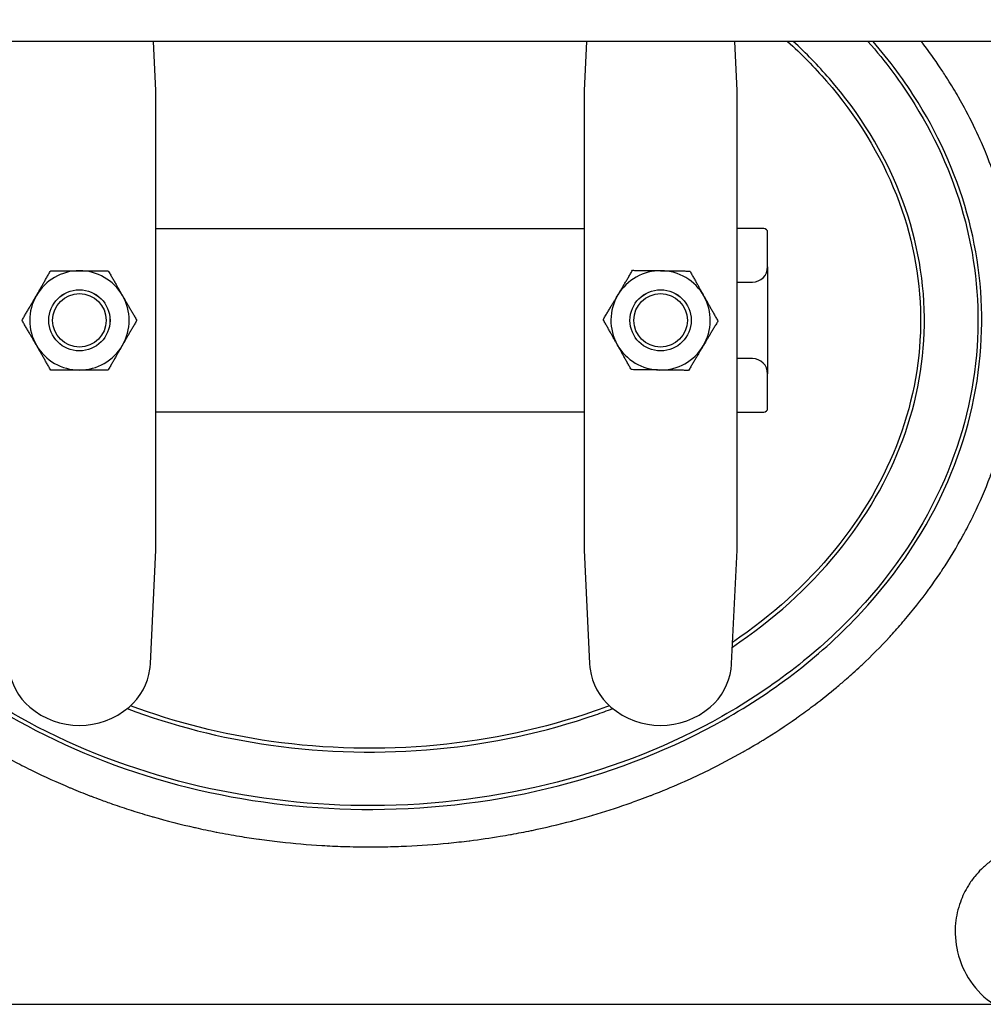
# Model space of a CAD drawing. Header units: inches. Extents: x 36 to 1719, y -84 to 1122.
# Tile 415 of 558: x 1430 to 1446, y 377 to 393. Entities that reach past the tile are written whole.
import ezdxf

# ---------------------------------------------------------------- set-up
doc = ezdxf.new("R2010")
doc.units = ezdxf.units.IN
doc.header["$LTSCALE"] = 48
doc.header["$MEASUREMENT"] = 0
doc.layers.add('Visible (ANSI)', color=7, linetype='Continuous', lineweight=30)

msp = doc.modelspace()

# ---------------------------------------------------------------- linework, layer by layer
at = {"layer": 'Visible (ANSI)'}
for p, q in [((1456.86662, 392.54889), (1391.36662, 392.54889)), ((1432.09912, 391.74781), (1432.06081, 392.54889)), ((1439.13743, 392.54887), (1439.09912, 391.74781)), ((1441.59912, 391.74781), (1441.56081, 392.54889)), ((1432.09912, 389.78743), (1432.09912, 391.74781)), ((1439.09912, 391.74781), (1439.09912, 389.78743)), ((1441.59912, 389.78743), (1441.59912, 391.74781)), ((1432.09912, 386.18535), (1432.09912, 389.78743)), ((1439.09912, 389.78743), (1439.09912, 386.18535)), ((1441.59912, 386.18535), (1441.59912, 389.78743)), ((1432.09912, 389.48639), (1439.09912, 389.48639)), ((1442.03662, 389.48639), (1441.59912, 389.48639)), ((1442.09912, 388.86139), (1442.09912, 389.42389)), ((1442.09912, 388.86139), (1442.09912, 387.11139)), ((1441.59912, 388.61139), (1441.84912, 388.61139)), ((1441.84912, 387.36139), (1441.59912, 387.36139)), ((1442.09912, 386.54889), (1442.09912, 387.11139)), ((1439.09912, 386.48639), (1432.09912, 386.48639)), ((1441.59912, 386.48639), (1442.03662, 386.48639)), ((1432.09912, 384.22498), (1432.09912, 386.18535)), ((1439.09912, 386.18535), (1439.09912, 384.22498)), ((1441.59912, 384.22498), (1441.59912, 386.18535)), ((1432.01058, 382.37372), (1432.09912, 384.22498)), ((1439.09912, 384.22498), (1439.18766, 382.37372)), ((1441.51058, 382.37372), (1441.59912, 384.22498)), ((1391.36662, 376.79889), (1456.86662, 376.79889))]:
    msp.add_line(p, q, dxfattribs=at)
for centre, radius in [((1430.84912, 387.98639), 0.50016), ((1430.84912, 387.98639), 0.5), ((1440.34912, 387.98639), 0.50016), ((1440.34912, 387.98639), 0.5), ((1430.84912, 387.98639), 0.4375), ((1440.34912, 387.98639), 0.4375)]:
    msp.add_circle(centre, radius, dxfattribs=at)
for centre, radius, start, end in [((1435.59912, 387.98639), 24.75, 351.604809, 81.292601), ((1442.03662, 389.42389), 0.0625, 0, 90), ((1430.84912, 387.98639), 0.8125, 90, 150), ((1430.84912, 387.98639), 0.8125, 30, 90), ((1440.34912, 387.98639), 0.8125, 89.252043, 149.252043), ((1440.34912, 387.98639), 0.8125, 29.252043, 89.252043), ((1441.84912, 388.86139), 0.25, 270, 0), ((1430.84912, 387.98639), 0.8125, 150, 210), ((1430.84912, 387.98639), 0.8125, 330, 30), ((1440.34912, 387.98639), 0.8125, 149.252043, 209.252043), ((1440.34912, 387.98639), 0.8125, 329.252043, 29.252043), ((1430.84912, 387.98639), 0.8125, 210, 270), ((1430.84912, 387.98639), 0.8125, 270, 330), ((1440.34912, 387.98639), 0.8125, 209.252043, 269.252043), ((1440.34912, 387.98639), 0.8125, 269.252043, 329.252043), ((1441.84912, 387.11139), 0.25, 0, 90), ((1442.03662, 386.54889), 0.0625, 270, 0), ((1430.68652, 382.42149), 1, 187.965548, 229.428759), ((1431.01172, 382.42149), 1, 310.571241, 352.034452), ((1440.18652, 382.42149), 1, 187.965548, 229.428759), ((1440.51172, 382.42149), 1, 310.571241, 352.034452), ((1430.84912, 382.61139), 1.25, 229.428759, 310.571241), ((1440.34912, 382.61139), 1.25, 229.428759, 310.571241)]:
    msp.add_arc(centre, radius, start, end, dxfattribs=at)
for points, knots in [([(1426.20843, 383.95963), (1426.23086, 383.925), (1426.25354, 383.89057), (1426.27646, 383.85634), (1426.33373, 383.7708), (1426.39273, 383.68613), (1426.4534, 383.60243), (1426.4597, 383.59374), (1426.46602, 383.58506), (1426.47236, 383.57638), (1426.53613, 383.4891), (1426.60163, 383.40299), (1426.6687, 383.3182), (1426.67568, 383.30937), (1426.68269, 383.30055), (1426.68971, 383.29174), (1426.83203, 383.11325), (1426.98134, 382.94059), (1427.13655, 382.77427), (1427.14476, 382.76548), (1427.15298, 382.7567), (1427.16122, 382.74795), (1427.23559, 382.66889), (1427.31129, 382.59128), (1427.3882, 382.51516), (1427.39677, 382.50667), (1427.40536, 382.49821), (1427.41397, 382.48976), (1427.50636, 382.39902), (1427.60045, 382.31044), (1427.69601, 382.22408), (1427.77104, 382.15626), (1427.84726, 382.08955), (1427.92459, 382.024), (1427.93318, 382.01672), (1427.94178, 382.00945), (1427.9504, 382.0022), (1427.95773, 381.99602), (1427.96508, 381.98985), (1427.97244, 381.9837), (1428.05004, 381.91877), (1428.12873, 381.85499), (1428.20842, 381.79241), (1428.21709, 381.7856), (1428.22577, 381.77881), (1428.23446, 381.77203), (1428.41972, 381.62753), (1428.61031, 381.48948), (1428.80501, 381.35829), (1428.81413, 381.35215), (1428.82326, 381.34602), (1428.83239, 381.33991), (1428.92635, 381.27703), (1429.02121, 381.21577), (1429.11687, 381.15613), (1429.12608, 381.15039), (1429.13529, 381.14466), (1429.14452, 381.13895), (1429.24231, 381.0784), (1429.3409, 381.01954), (1429.44018, 380.96239), (1429.53975, 380.90507), (1429.64033, 380.84928), (1429.74181, 380.79503), (1429.7506, 380.79034), (1429.7594, 380.78565), (1429.7682, 380.78098), (1429.86238, 380.73097), (1429.95734, 380.68229), (1430.05299, 380.63496), (1430.06158, 380.63071), (1430.07017, 380.62647), (1430.07877, 380.62224), (1430.2808, 380.52292), (1430.48591, 380.42959), (1430.69334, 380.34236), (1430.70148, 380.33893), (1430.70963, 380.33551), (1430.71778, 380.33211), (1430.7673, 380.31142), (1430.81694, 380.29107), (1430.8667, 380.27108), (1430.91827, 380.25036), (1430.96996, 380.23001), (1431.02177, 380.21003), (1431.02957, 380.20703), (1431.03737, 380.20403), (1431.04517, 380.20104), (1431.09324, 380.18262), (1431.14141, 380.16453), (1431.18967, 380.14675), (1431.25694, 380.12197), (1431.32439, 380.09781), (1431.39199, 380.07428), (1431.49191, 380.03949), (1431.59236, 380.006), (1431.69326, 379.97381), (1431.69996, 379.97167), (1431.70667, 379.96953), (1431.71338, 379.9674), (1431.8203, 379.93349), (1431.92772, 379.90105), (1432.03556, 379.87007), (1432.04173, 379.86829), (1432.0479, 379.86653), (1432.05407, 379.86476), (1432.27822, 379.80075), (1432.50412, 379.74308), (1432.73139, 379.6917), (1432.73647, 379.69055), (1432.74155, 379.6894), (1432.74664, 379.68826), (1432.85885, 379.66304), (1432.97138, 379.63935), (1433.08414, 379.6172), (1433.08871, 379.6163), (1433.09327, 379.61541), (1433.09783, 379.61451), (1433.22011, 379.59063), (1433.34267, 379.56855), (1433.4654, 379.54826), (1433.57016, 379.53095), (1433.67516, 379.51492), (1433.78035, 379.50019), (1433.78376, 379.49971), (1433.78716, 379.49924), (1433.79057, 379.49876), (1433.90113, 379.48337), (1434.01191, 379.46939), (1434.12287, 379.45685), (1434.12566, 379.45653), (1434.12844, 379.45622), (1434.13122, 379.4559), (1434.3575, 379.43046), (1434.58451, 379.41094), (1434.8119, 379.39732), (1434.8134, 379.39723), (1434.81491, 379.39714), (1434.81641, 379.39705), (1434.93011, 379.39028), (1435.0439, 379.38499), (1435.15774, 379.38118), (1435.15858, 379.38115), (1435.15943, 379.38112), (1435.16028, 379.38109), (1435.30618, 379.37623), (1435.45216, 379.3738), (1435.59812, 379.37379), (1435.68172, 379.37378), (1435.76533, 379.37457), (1435.84893, 379.37615), (1435.8494, 379.37616), (1435.84988, 379.37617), (1435.85036, 379.37618), (1435.96465, 379.37836), (1436.07893, 379.38202), (1436.19314, 379.38718), (1436.19425, 379.38723), (1436.19536, 379.38728), (1436.19647, 379.38733), (1436.42457, 379.39768), (1436.65238, 379.41397), (1436.87948, 379.43619), (1436.88186, 379.43642), (1436.88423, 379.43665), (1436.88661, 379.43689), (1436.9982, 379.44787), (1437.10961, 379.46028), (1437.22082, 379.47412), (1437.22387, 379.4745), (1437.22692, 379.47488), (1437.22996, 379.47527), (1437.39643, 379.49611), (1437.56255, 379.52018), (1437.72813, 379.54748), (1437.78493, 379.55685), (1437.84169, 379.5666), (1437.8984, 379.57674), (1437.90266, 379.5775), (1437.90692, 379.57826), (1437.91117, 379.57903), (1438.01907, 379.59842), (1438.12678, 379.61921), (1438.23425, 379.6414), (1438.23896, 379.64237), (1438.24366, 379.64335), (1438.24837, 379.64432), (1438.46604, 379.68952), (1438.68268, 379.74046), (1438.89779, 379.79713), (1438.90341, 379.79862), (1438.90904, 379.8001), (1438.91466, 379.80159), (1439.01835, 379.82907), (1439.12169, 379.85788), (1439.22461, 379.88803), (1439.23077, 379.88984), (1439.23693, 379.89165), (1439.24309, 379.89346), (1439.43114, 379.94887), (1439.61779, 380.00873), (1439.80267, 380.07303), (1439.82403, 380.08046), (1439.84539, 380.08796), (1439.86672, 380.09551), (1439.87411, 380.09813), (1439.8815, 380.10075), (1439.88888, 380.10338), (1439.92883, 380.11762), (1439.96873, 380.13207), (1440.00857, 380.14675), (1440.0665, 380.16809), (1440.1243, 380.18989), (1440.18196, 380.21215), (1440.18984, 380.21519), (1440.19772, 380.21825), (1440.2056, 380.22131), (1440.24762, 380.23764), (1440.28956, 380.25421), (1440.33143, 380.27103), (1440.48886, 380.3343), (1440.64511, 380.40104), (1440.79985, 380.47124), (1440.80824, 380.47504), (1440.81663, 380.47886), (1440.82502, 380.48269), (1440.91773, 380.52502), (1441.0099, 380.56859), (1441.10144, 380.6134), (1441.10999, 380.61758), (1441.11854, 380.62178), (1441.12709, 380.62599), (1441.32118, 380.7216), (1441.51244, 380.82276), (1441.70021, 380.92932), (1441.70922, 380.93444), (1441.71822, 380.93956), (1441.72721, 380.9447), (1441.73626, 380.94987), (1441.74531, 380.95506), (1441.75434, 380.96025), (1441.83545, 381.0069), (1441.91612, 381.0547), (1441.99626, 381.10362), (1442.00553, 381.10928), (1442.01479, 381.11495), (1442.02405, 381.12064), (1442.2087, 381.23415), (1442.3905, 381.35368), (1442.56844, 381.47899), (1442.57765, 381.48548), (1442.58685, 381.49198), (1442.59603, 381.49849), (1442.67938, 381.5576), (1442.76187, 381.61799), (1442.84341, 381.67961), (1442.85244, 381.68643), (1442.86145, 381.69327), (1442.87046, 381.70012), (1442.99097, 381.79185), (1443.10937, 381.88629), (1443.22534, 381.98332), (1443.2734, 382.02352), (1443.32105, 382.06417), (1443.36826, 382.10526), (1443.37697, 382.11284), (1443.38566, 382.12043), (1443.39434, 382.12804), (1443.4296, 382.15895), (1443.46462, 382.1901), (1443.49938, 382.2215), (1443.53891, 382.2572), (1443.5782, 382.29328), (1443.61721, 382.32974), (1443.62585, 382.3378), (1443.63447, 382.34589), (1443.64307, 382.35399), (1443.79622, 382.49817), (1443.94517, 382.64816), (1444.08901, 382.80368), (1444.09679, 382.81209), (1444.10455, 382.82052), (1444.1123, 382.82896), (1444.17961, 382.9023), (1444.24578, 382.97685), (1444.31072, 383.05257), (1444.31785, 383.06089), (1444.32497, 383.06923), (1444.33207, 383.07758), (1444.47306, 383.24325), (1444.60823, 383.41465), (1444.73593, 383.59016), (1444.7419, 383.59836), (1444.74785, 383.60657), (1444.75379, 383.61479), (1444.81139, 383.69457), (1444.86749, 383.77523), (1444.92202, 383.85669), (1444.92662, 383.86356), (1444.93122, 383.87045), (1444.9358, 383.87734), (1444.94167, 383.88616), (1444.94752, 383.895), (1444.95335, 383.90384), (1445.07515, 384.08854), (1445.19016, 384.27922), (1445.29719, 384.47508), (1445.30228, 384.48441), (1445.30736, 384.49375), (1445.31242, 384.5031), (1445.31358, 384.50523), (1445.31473, 384.50737), (1445.31588, 384.5095), (1445.36502, 384.6005), (1445.41244, 384.69259), (1445.45803, 384.78569), (1445.4624, 384.79462), (1445.46676, 384.80356), (1445.4711, 384.81251), (1445.56828, 385.01293), (1445.65699, 385.21796), (1445.73638, 385.42661), (1445.73916, 385.43393), (1445.74193, 385.44125), (1445.74469, 385.44857), (1445.78292, 385.55), (1445.81895, 385.65227), (1445.8527, 385.75526), (1445.85477, 385.76158), (1445.85683, 385.7679), (1445.85889, 385.77423), (1445.86415, 385.79043), (1445.86935, 385.80666), (1445.8745, 385.8229), (1445.93717, 386.02055), (1445.99184, 386.22214), (1446.03753, 386.42513), (1446.03849, 386.42939), (1446.03945, 386.43366), (1446.0404, 386.43792), (1446.06454, 386.54606), (1446.08617, 386.65473), (1446.10527, 386.76379), (1446.10591, 386.76745), (1446.10654, 386.77111), (1446.10718, 386.77477), (1446.13658, 386.94427), (1446.15985, 387.11473), (1446.17688, 387.28569), (1446.1771, 387.28793), (1446.17733, 387.29018), (1446.17755, 387.29243), (1446.18326, 387.35029), (1446.18825, 387.40821), (1446.19253, 387.46617), (1446.19266, 387.46784), (1446.19278, 387.46952), (1446.1929, 387.4712), (1446.20159, 387.59002), (1446.20728, 387.70901), (1446.20995, 387.828), (1446.20996, 387.8285), (1446.20997, 387.829), (1446.20998, 387.82949), (1446.21118, 387.8835), (1446.21176, 387.93751), (1446.21172, 387.9915), (1446.21172, 387.99728), (1446.21171, 388.00305), (1446.21169, 388.00883), (1446.21131, 388.12812), (1446.2079, 388.24768), (1446.20144, 388.36736), (1446.20136, 388.36882), (1446.20128, 388.37028), (1446.2012, 388.37174), (1446.19802, 388.42992), (1446.19412, 388.48813), (1446.18949, 388.54635), (1446.1893, 388.54867), (1446.18912, 388.55098), (1446.18893, 388.55329), (1446.17953, 388.67004), (1446.16718, 388.78701), (1446.15199, 388.90329), (1446.15144, 388.90745), (1446.15089, 388.91161), (1446.15034, 388.91577), (1446.14303, 388.971), (1446.13506, 389.0261), (1446.12647, 389.08104), (1446.12571, 389.08588), (1446.12495, 389.09072), (1446.12418, 389.09556), (1446.10615, 389.20929), (1446.08541, 389.32234), (1446.06203, 389.4346), (1446.06088, 389.44011), (1446.05973, 389.44562), (1446.05857, 389.45112), (1446.04735, 389.50434), (1446.03554, 389.55739), (1446.02315, 389.61024), (1446.02181, 389.61594), (1446.02047, 389.62164), (1446.01912, 389.62734), (1445.99273, 389.7387), (1445.96374, 389.84919), (1445.93227, 389.95872), (1445.93053, 389.96476), (1445.92879, 389.97079), (1445.92704, 389.97682), (1445.91203, 390.02857), (1445.89645, 390.08011), (1445.88033, 390.13141), (1445.87841, 390.13754), (1445.87647, 390.14367), (1445.87453, 390.1498), (1445.87401, 390.15144), (1445.87349, 390.15308), (1445.87297, 390.15471), (1445.82083, 390.31875), (1445.7628, 390.4814), (1445.69909, 390.64219), (1445.6964, 390.64897), (1445.6937, 390.65575), (1445.69099, 390.66253), (1445.64891, 390.76783), (1445.6044, 390.87231), (1445.55753, 390.97587), (1445.55409, 390.98345), (1445.55065, 390.99103), (1445.54719, 390.99861), (1445.47538, 391.15589), (1445.398, 391.31121), (1445.31589, 391.46327), (1445.28798, 391.51495), (1445.25953, 391.56625), (1445.23056, 391.61717), (1445.22537, 391.62629), (1445.22016, 391.63539), (1445.21494, 391.64449), (1445.16062, 391.73907), (1445.1045, 391.83228), (1445.04671, 391.92408), (1445.04103, 391.9331), (1445.03533, 391.9421), (1445.02962, 391.95109), (1444.99405, 392.00711), (1444.95785, 392.06259), (1444.92106, 392.11752), (1444.83054, 392.25268), (1444.73583, 392.38543), (1444.63728, 392.51546), (1444.63092, 392.52385), (1444.62454, 392.53223), (1444.61815, 392.5406), (1444.61603, 392.54336), (1444.61392, 392.54613), (1444.6118, 392.54889)], [0.0336355, 0.0336355, 0.0336355, 0.0336355, 0.035668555, 0.035668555, 0.035668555, 0.040749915, 0.040749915, 0.040749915, 0.041277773, 0.041277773, 0.041277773, 0.046589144, 0.046589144, 0.046589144, 0.047142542, 0.047142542, 0.047142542, 0.058359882, 0.058359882, 0.058359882, 0.058952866, 0.058952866, 0.058952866, 0.064306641, 0.064306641, 0.064306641, 0.064903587, 0.064903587, 0.064903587, 0.071313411, 0.071313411, 0.071313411, 0.076346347, 0.076346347, 0.076346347, 0.076905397, 0.076905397, 0.076905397, 0.077381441, 0.077381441, 0.077381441, 0.082403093, 0.082403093, 0.082403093, 0.082949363, 0.082949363, 0.082949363, 0.094592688, 0.094592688, 0.094592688, 0.095137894, 0.095137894, 0.095137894, 0.100745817, 0.100745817, 0.100745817, 0.101285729, 0.101285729, 0.101285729, 0.107009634, 0.107009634, 0.107009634, 0.112750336, 0.112750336, 0.112750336, 0.113247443, 0.113247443, 0.113247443, 0.118566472, 0.118566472, 0.118566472, 0.119044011, 0.119044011, 0.119044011, 0.130263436, 0.130263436, 0.130263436, 0.130703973, 0.130703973, 0.130703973, 0.133379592, 0.133379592, 0.133379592, 0.136152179, 0.136152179, 0.136152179, 0.136569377, 0.136569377, 0.136569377, 0.1391401, 0.1391401, 0.1391401, 0.14272373, 0.14272373, 0.14272373, 0.148020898, 0.148020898, 0.148020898, 0.148372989, 0.148372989, 0.148372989, 0.153982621, 0.153982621, 0.153982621, 0.154303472, 0.154303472, 0.154303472, 0.165957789, 0.165957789, 0.165957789, 0.166218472, 0.166218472, 0.166218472, 0.171971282, 0.171971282, 0.171971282, 0.172204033, 0.172204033, 0.172204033, 0.178441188, 0.178441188, 0.178441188, 0.183764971, 0.183764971, 0.183764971, 0.183937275, 0.183937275, 0.183937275, 0.189531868, 0.189531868, 0.189531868, 0.189672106, 0.189672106, 0.189672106, 0.201079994, 0.201079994, 0.201079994, 0.201155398, 0.201155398, 0.201155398, 0.20685941, 0.20685941, 0.20685941, 0.206901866, 0.206901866, 0.206901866, 0.214212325, 0.214212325, 0.214212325, 0.218399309, 0.218399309, 0.218399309, 0.218423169, 0.218423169, 0.218423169, 0.224147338, 0.224147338, 0.224147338, 0.224203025, 0.224203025, 0.224203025, 0.235635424, 0.235635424, 0.235635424, 0.235755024, 0.235755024, 0.235755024, 0.241373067, 0.241373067, 0.241373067, 0.241527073, 0.241527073, 0.241527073, 0.249937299, 0.249937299, 0.249937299, 0.252822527, 0.252822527, 0.252822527, 0.253039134, 0.253039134, 0.253039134, 0.258528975, 0.258528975, 0.258528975, 0.258769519, 0.258769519, 0.258769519, 0.269891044, 0.269891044, 0.269891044, 0.270181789, 0.270181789, 0.270181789, 0.275545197, 0.275545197, 0.275545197, 0.275866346, 0.275866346, 0.275866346, 0.285671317, 0.285671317, 0.285671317, 0.286804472, 0.286804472, 0.286804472, 0.287196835, 0.287196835, 0.287196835, 0.289319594, 0.289319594, 0.289319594, 0.292406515, 0.292406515, 0.292406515, 0.292828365, 0.292828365, 0.292828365, 0.295079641, 0.295079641, 0.295079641, 0.303546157, 0.303546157, 0.303546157, 0.304005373, 0.304005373, 0.304005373, 0.309083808, 0.309083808, 0.309083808, 0.309558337, 0.309558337, 0.309558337, 0.320339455, 0.320339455, 0.320339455, 0.320856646, 0.320856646, 0.320856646, 0.321377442, 0.321377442, 0.321377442, 0.326051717, 0.326051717, 0.326051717, 0.326592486, 0.326592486, 0.326592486, 0.337379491, 0.337379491, 0.337379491, 0.337937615, 0.337937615, 0.337937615, 0.343001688, 0.343001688, 0.343001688, 0.343562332, 0.343562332, 0.343562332, 0.351066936, 0.351066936, 0.351066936, 0.354176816, 0.354176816, 0.354176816, 0.354750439, 0.354750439, 0.354750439, 0.357081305, 0.357081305, 0.357081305, 0.359732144, 0.359732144, 0.359732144, 0.360318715, 0.360318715, 0.360318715, 0.37075509, 0.37075509, 0.37075509, 0.371319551, 0.371319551, 0.371319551, 0.376221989, 0.376221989, 0.376221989, 0.376760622, 0.376760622, 0.376760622, 0.387449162, 0.387449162, 0.387449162, 0.387948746, 0.387948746, 0.387948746, 0.392796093, 0.392796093, 0.392796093, 0.393205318, 0.393205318, 0.393205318, 0.393728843, 0.393728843, 0.393728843, 0.40465822, 0.40465822, 0.40465822, 0.405178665, 0.405178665, 0.405178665, 0.405297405, 0.405297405, 0.405297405, 0.410359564, 0.410359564, 0.410359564, 0.410845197, 0.410845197, 0.410845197, 0.421720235, 0.421720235, 0.421720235, 0.422101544, 0.422101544, 0.422101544, 0.427381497, 0.427381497, 0.427381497, 0.427705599, 0.427705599, 0.427705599, 0.428535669, 0.428535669, 0.428535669, 0.438638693, 0.438638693, 0.438638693, 0.438850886, 0.438850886, 0.438850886, 0.444231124, 0.444231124, 0.444231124, 0.44441151, 0.44441151, 0.44441151, 0.452770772, 0.452770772, 0.452770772, 0.452880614, 0.452880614, 0.452880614, 0.455709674, 0.455709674, 0.455709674, 0.4557915, 0.4557915, 0.4557915, 0.461591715, 0.461591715, 0.461591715, 0.461616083, 0.461616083, 0.461616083, 0.464248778, 0.464248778, 0.464248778, 0.464530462, 0.464530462, 0.464530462, 0.470346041, 0.470346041, 0.470346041, 0.470416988, 0.470416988, 0.470416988, 0.473244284, 0.473244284, 0.473244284, 0.473356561, 0.473356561, 0.473356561, 0.479026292, 0.479026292, 0.479026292, 0.479229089, 0.479229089, 0.479229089, 0.481923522, 0.481923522, 0.481923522, 0.482160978, 0.482160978, 0.482160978, 0.487741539, 0.487741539, 0.487741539, 0.488015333, 0.488015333, 0.488015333, 0.490662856, 0.490662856, 0.490662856, 0.490948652, 0.490948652, 0.490948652, 0.496531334, 0.496531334, 0.496531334, 0.496838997, 0.496838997, 0.496838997, 0.499479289, 0.499479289, 0.499479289, 0.499794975, 0.499794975, 0.499794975, 0.499879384, 0.499879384, 0.499879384, 0.508332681, 0.508332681, 0.508332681, 0.508689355, 0.508689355, 0.508689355, 0.514230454, 0.514230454, 0.514230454, 0.514636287, 0.514636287, 0.514636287, 0.52306349, 0.52306349, 0.52306349, 0.525927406, 0.525927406, 0.525927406, 0.526440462, 0.526440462, 0.526440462, 0.531775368, 0.531775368, 0.531775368, 0.532299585, 0.532299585, 0.532299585, 0.535565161, 0.535565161, 0.535565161, 0.543600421, 0.543600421, 0.543600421, 0.544118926, 0.544118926, 0.544118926, 0.544290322, 0.544290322, 0.544290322, 0.544290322]), ([(1426.86561, 384.07991), (1427.22499, 383.56417), (1427.65331, 383.08435), (1428.72871, 382.12168), (1429.40307, 381.66071), (1430.96336, 380.84968), (1431.86528, 380.5209), (1433.7274, 380.0897), (1434.68602, 379.98304), (1436.67084, 379.99015), (1437.69678, 380.12034), (1439.63668, 380.61971), (1440.55233, 380.98412), (1442.23391, 381.93473), (1442.99545, 382.52646), (1444.22682, 383.85217), (1444.70928, 384.57769), (1445.3503, 386.05689), (1445.53403, 386.80157), (1445.631, 388.24427), (1445.56528, 388.94043), (1445.21678, 390.2901), (1444.93403, 390.9432), (1444.34147, 391.89958), (1444.09536, 392.23281), (1443.82198, 392.5488)], [-5.78661752, -5.78661752, -5.78661752, -5.78661752, -5.56784523, -5.56784523, -5.30152743, -5.30152743, -5.00175331, -5.00175331, -4.70778552, -4.70778552, -4.3927688, -4.3927688, -4.08388685, -4.08388685, -3.76720646, -3.76720646, -3.466689, -3.466689, -3.19382672, -3.19382672, -2.94340155, -2.94340155, -2.69253339, -2.69253339, -2.5492427, -2.5492427, -2.5492427, -2.5492427]), ([(1443.7391, 392.5488), (1444.02468, 392.22312), (1444.28083, 391.87878), (1444.87775, 390.91537), (1445.15791, 390.26813), (1445.50313, 388.93114), (1445.56819, 388.24178), (1445.47216, 386.81304), (1445.29023, 386.07546), (1444.65493, 384.60947), (1444.17655, 383.88989), (1442.95437, 382.57407), (1442.19798, 381.98621), (1440.52662, 381.04138), (1439.61606, 380.67893), (1437.68634, 380.18219), (1436.66552, 380.05263), (1434.69056, 380.04556), (1433.7367, 380.1517), (1431.88427, 380.58066), (1430.98727, 380.90769), (1429.43625, 381.7139), (1428.76625, 382.17196), (1427.68915, 383.13616), (1427.25704, 383.6224), (1426.89641, 384.14517)], [2.54299836, 2.54299836, 2.54299836, 2.54299836, 2.69253339, 2.69253339, 2.94340155, 2.94340155, 3.19382672, 3.19382672, 3.466689, 3.466689, 3.76720646, 3.76720646, 4.08388685, 4.08388685, 4.3927688, 4.3927688, 4.70778552, 4.70778552, 5.00175331, 5.00175331, 5.30152743, 5.30152743, 5.56784523, 5.56784523, 5.79082229, 5.79082229, 5.79082229, 5.79082229]), ([(1441.52338, 382.64134), (1442.18777, 383.08853), (1442.76842, 383.61165), (1443.70711, 384.75916), (1444.06788, 385.38201), (1444.54806, 386.68239), (1444.66755, 387.35975), (1444.65515, 388.72206), (1444.51995, 389.40679), (1443.99875, 390.72868), (1443.60822, 391.36454), (1442.925, 392.15232), (1442.72784, 392.355), (1442.51734, 392.54881)], [-0.85744301, -0.85744301, -0.85744301, -0.85744301, -0.56663956, -0.56663956, -0.27967441, -0.27967441, 0.00707629, 0.00707629, 0.29756433, 0.29756433, 0.5934389, 0.5934389, 0.70130865, 0.70130865, 0.70130865, 0.70130865]), ([(1442.42453, 392.54889), (1442.65239, 392.34273), (1442.86485, 392.12628), (1443.5567, 391.32856), (1443.94336, 390.69877), (1444.45911, 389.39072), (1444.59273, 388.71371), (1444.60498, 387.36686), (1444.48689, 386.69718), (1444.01178, 385.41052), (1443.65464, 384.79373), (1442.73336, 383.6675), (1442.17067, 383.15754), (1441.52711, 382.71934)], [-0.70995277, -0.70995277, -0.70995277, -0.70995277, -0.5934389, -0.5934389, -0.29756433, -0.29756433, -0.00707629, -0.00707629, 0.27967441, 0.27967441, 0.56663956, 0.56663956, 0.85175275, 0.85175275, 0.85175275, 0.85175275]), ([(1442.42463, 392.54881), (1442.65245, 392.34267), (1442.86488, 392.12625), (1443.5567, 391.32856), (1443.94336, 390.69877), (1444.45911, 389.39072), (1444.59273, 388.71371), (1444.60498, 387.36686), (1444.48689, 386.69718), (1444.01178, 385.41052), (1443.65464, 384.79373), (1442.73336, 383.6675), (1442.17067, 383.15754), (1441.52711, 382.71934)], [-0.70993663, -0.70993663, -0.70993663, -0.70993663, -0.5934389, -0.5934389, -0.29756433, -0.29756433, -0.00707629, -0.00707629, 0.27967441, 0.27967441, 0.56663956, 0.56663956, 0.85175288, 0.85175288, 0.85175288, 0.85175288]), ([(1431.63144, 381.63648), (1432.37373, 381.355), (1433.16536, 381.1529), (1434.87237, 380.91104), (1435.79187, 380.89001), (1437.5879, 381.06042), (1438.46456, 381.24948), (1439.38072, 381.56739), (1439.47414, 381.60132), (1439.56679, 381.63648)], [-2.024603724, -2.024603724, -2.024603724, -2.024603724, -1.750991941, -1.750991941, -1.449405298, -1.449405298, -1.151145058, -1.151145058, -1.116988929, -1.116988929, -1.116988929, -1.116988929]), ([(1439.5125, 381.68279), (1439.43095, 381.65215), (1439.3488, 381.62247), (1438.44896, 381.31022), (1437.57715, 381.12218), (1435.79086, 380.95269), (1434.87623, 380.97361), (1433.19029, 381.21249), (1432.41425, 381.40933), (1431.68574, 381.6828)], [1.120956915, 1.120956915, 1.120956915, 1.120956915, 1.151145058, 1.151145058, 1.449405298, 1.449405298, 1.750991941, 1.750991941, 2.020635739, 2.020635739, 2.020635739, 2.020635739]), ([(1439.51249, 381.68279), (1439.43095, 381.65215), (1439.3488, 381.62247), (1438.44896, 381.31022), (1437.57715, 381.12218), (1435.79086, 380.95269), (1434.87623, 380.97361), (1433.19029, 381.21249), (1432.41426, 381.40932), (1431.68575, 381.68279)], [1.120957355, 1.120957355, 1.120957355, 1.120957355, 1.151145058, 1.151145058, 1.449405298, 1.449405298, 1.750991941, 1.750991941, 2.020634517, 2.020634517, 2.020634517, 2.020634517]), ([(1447.71109, 378.89264), (1447.67144, 378.94129), (1447.62861, 378.98733), (1447.43552, 379.16926), (1447.25955, 379.27619), (1446.8886, 379.40381), (1446.69904, 379.4302), (1446.32943, 379.40657), (1446.15295, 379.36188), (1445.89742, 379.24154), (1445.81129, 379.18941), (1445.68238, 379.09142), (1445.63606, 379.0513), (1445.55493, 378.97138), (1445.51952, 378.93243), (1445.44767, 378.84411), (1445.41214, 378.79422), (1445.32689, 378.65671), (1445.28319, 378.56612), (1445.20919, 378.36047), (1445.1833, 378.24508), (1445.15584, 377.96948), (1445.16686, 377.81054), (1445.24344, 377.48483), (1445.31564, 377.32233), (1445.51617, 377.02839), (1445.64531, 376.89992), (1445.79438, 376.79889)], [31.47750853, 31.47750853, 31.47750853, 31.47750853, 31.99004553, 31.99004553, 33.64043503, 33.64043503, 35.14984453, 35.14984453, 36.55492686, 36.55492686, 37.32538108, 37.32538108, 37.79290879, 37.79290879, 38.19426872, 38.19426872, 38.66157503, 38.66157503, 39.4312024, 39.4312024, 40.34477899, 40.34477899, 41.59333772, 41.59333772, 43.01195995, 43.01195995, 44.48153705, 44.48153705, 44.48153705, 44.48153705])]:
    msp.add_open_spline(points, degree=3, knots=knots, dxfattribs=at)
for points in [[(1430.14547, 388.39264), (1430.25433, 388.58118), (1430.38002, 388.79889)], [(1430.38002, 388.79889), (1430.63141, 388.79889), (1430.84912, 388.79889)], [(1430.84912, 388.79889), (1431.06683, 388.79889), (1431.31822, 388.79889)], [(1431.31822, 388.79889), (1431.44391, 388.58118), (1431.55277, 388.39264)], [(1439.65084, 388.40179), (1439.76214, 388.5889), (1439.89067, 388.80495)], [(1439.89067, 388.80495), (1440.14204, 388.80166), (1440.35973, 388.79882)], [(1440.35973, 388.79882), (1440.57742, 388.79598), (1440.82878, 388.7927)], [(1440.82878, 388.7927), (1440.95162, 388.57337), (1441.05801, 388.38342)], [(1429.91093, 387.98639), (1430.03662, 388.2041), (1430.14547, 388.39264)], [(1431.55277, 388.39264), (1431.66162, 388.2041), (1431.78731, 387.98639)], [(1439.41101, 387.99864), (1439.53953, 388.21469), (1439.65084, 388.40179)], [(1441.05801, 388.38342), (1441.16439, 388.19348), (1441.28723, 387.97414)], [(1430.14547, 387.58014), (1430.03662, 387.76868), (1429.91093, 387.98639)], [(1431.78731, 387.98639), (1431.66162, 387.76868), (1431.55277, 387.58014)], [(1439.64023, 387.58936), (1439.53385, 387.77931), (1439.41101, 387.99864)], [(1441.28723, 387.97414), (1441.15871, 387.7581), (1441.0474, 387.57099)], [(1430.38002, 387.17389), (1430.25433, 387.3916), (1430.14547, 387.58014)], [(1431.55277, 387.58014), (1431.44391, 387.3916), (1431.31822, 387.17389)], [(1439.86946, 387.18008), (1439.74661, 387.39942), (1439.64023, 387.58936)], [(1441.0474, 387.57099), (1440.9361, 387.38389), (1440.80757, 387.16784)], [(1440.33851, 387.17396), (1440.12082, 387.1768), (1439.86946, 387.18008)], [(1430.84912, 387.17389), (1430.63141, 387.17389), (1430.38002, 387.17389)], [(1431.31822, 387.17389), (1431.06683, 387.17389), (1430.84912, 387.17389)], [(1440.80757, 387.16784), (1440.5562, 387.17112), (1440.33851, 387.17396)]]:
    msp.add_rational_spline(points, [1, 1.0379548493, 1], degree=2, dxfattribs=at)
for points in [[(1432.00207, 382.28291), (1432.00629, 382.31305), (1432.00912, 382.34335), (1432.01058, 382.37372)], [(1439.18766, 382.37372), (1439.18911, 382.3434), (1439.19195, 382.3131), (1439.19617, 382.28291)], [(1441.50207, 382.28291), (1441.50629, 382.31305), (1441.50912, 382.34335), (1441.51058, 382.37372)]]:
    msp.add_open_spline(points, degree=3, dxfattribs=at)

doc.saveas('drawing.dxf')
